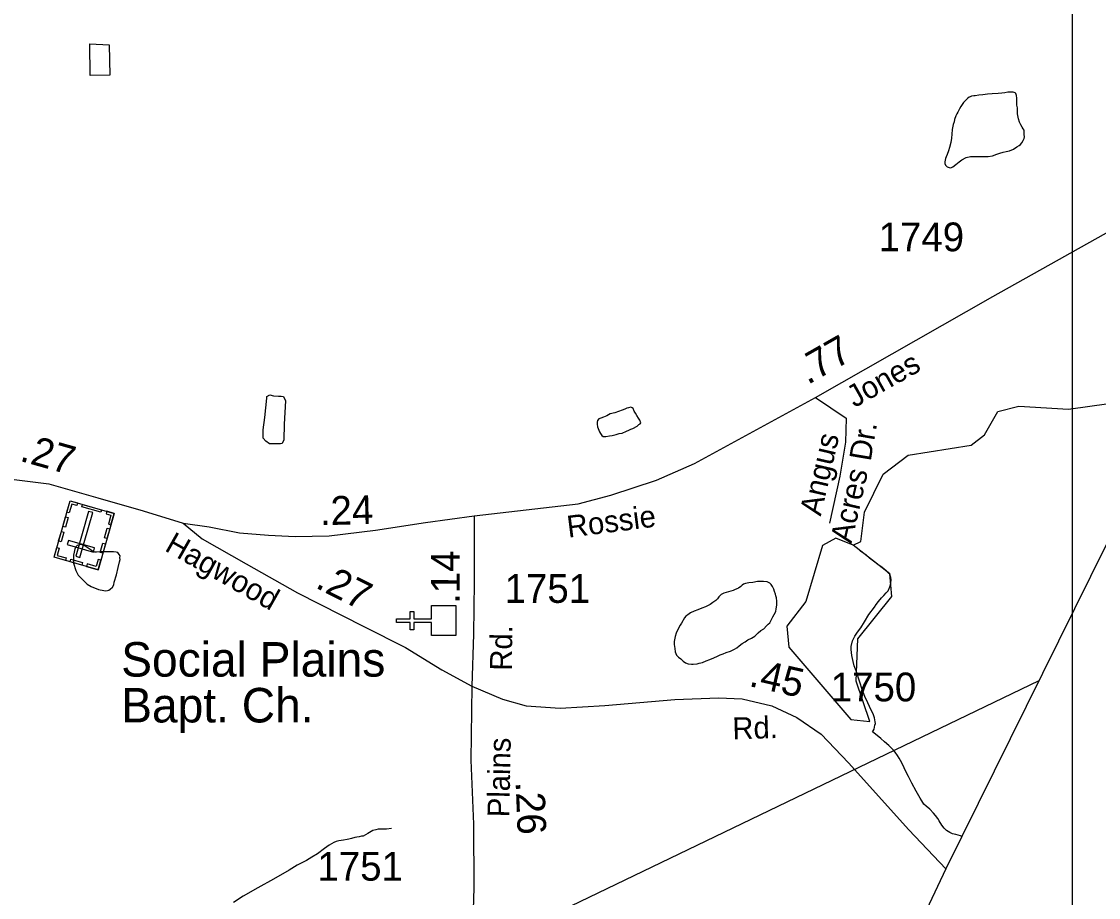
# Model space of a CAD drawing. Extents: x 2126262 to 2293712, y 749403 to 919119.
# Drawn here: x 2220992 to 2225675, y 762828 to 766635 of the extents above; entities that cross this region are included whole.
import ezdxf

# ---------------------------------------------------------------- set-up
doc = ezdxf.new("R2010")
doc.units = 0
for name, color, linetype in [('Exist Boundary Political CountyLine', 7, 'Continuous'), ('Exist Cultural Cemetery CELL', 7, 'Continuous'), ('Exist Cultural Church CELL', 7, 'Continuous'), ('Exist Cultural Church Label', 7, 'Continuous'), ('Exist Hydrographic Misc Water Feature', 7, 'Continuous'), ('Exist Hydrographic Pond Under 1500 Sq Ft', 7, 'Continuous'), ('Exist Road Non-System Type 51', 7, 'Continuous'), ('Exist Road Non-System Type 51 Label', 7, 'Continuous'), ('Exist Road Secondary Mileage Hundredths English Label', 7, 'Continuous'), ('Exist Road Secondary Type 41 Attributed', 7, 'Continuous'), ('Exist Road Secondary Type 51 Attributed', 7, 'Continuous'), ('Exist Road Secondary Type 51 Label', 7, 'Continuous'), ('Exist Road Secondary Type 51 Number Label', 7, 'Continuous'), ('Exist Utilities Electrical Transmission Line', 7, 'Continuous'), ('Map Preparation Inset Cut Line', 7, 'Continuous')]:
    doc.layers.add(name, color=color, linetype=linetype)

msp = doc.modelspace()

# ---------------------------------------------------------------- linework, layer by layer
at = {"layer": 'Exist Boundary Political CountyLine'}
msp.add_lwpolyline([(2293117.8, 894131.3), (2291903.9, 891776.4), (2258821.6, 829664.6), (2255410.5, 823324), (2242088.6, 797598.7), (2231459.6, 775980.5), (2225010.8, 762953.2), (2220565.7, 753519.8)], dxfattribs=at)
at = {"layer": 'Exist Cultural Cemetery CELL'}
for points in [[(2221324.7, 764252.8), (2221133.2, 764307.4), (2221203.2, 764552.3), (2221394.6, 764497.6)], [(2221235, 764543.2), (2221231.9, 764532.1), (2221210.7, 764538.2), (2221199.6, 764499.3), (2221188.9, 764502.4), (2221203.2, 764552.3)], [(2221227.9, 764310.9), (2221245.8, 764305.7), (2221301.5, 764500.7), (2221283.6, 764505.9)], [(2221336.2, 764502.3), (2221254.6, 764525.6), (2221257.7, 764536.6), (2221339.3, 764513.3)], [(2221362.8, 764506.6), (2221359.6, 764495.6), (2221380.8, 764489.5), (2221369.7, 764450.7), (2221380.4, 764447.6), (2221394.6, 764497.5)], [(2221194.2, 764479.7), (2221182.4, 764438), (2221171.4, 764441.1), (2221183.3, 764482.8)], [(2221176.1, 764416.3), (2221164.2, 764374.6), (2221153.3, 764377.7), (2221165.2, 764419.4)], [(2221375.4, 764430.3), (2221363.5, 764388.7), (2221352.6, 764391.8), (2221364.5, 764433.5)], [(2221304.1, 764329.4), (2221309.2, 764347.4), (2221196, 764379.7), (2221190.9, 764361.7)], [(2221357, 764365.7), (2221345.1, 764324.1), (2221334.1, 764327.2), (2221346, 764368.8)], [(2221145.1, 764349.1), (2221156, 764346), (2221147.2, 764315.1), (2221186.2, 764303.9), (2221183.1, 764293.2), (2221133.2, 764307.5)], [(2221253.5, 764273.1), (2221203.6, 764287.3), (2221206.8, 764298.3), (2221256.6, 764284.1)], [(2221336.6, 764294.4), (2221325.7, 764297.5), (2221316.8, 764266.6), (2221277.8, 764277.7), (2221274.8, 764267), (2221324.7, 764252.8)]]:
    msp.add_lwpolyline(points, close=True, dxfattribs=at)
at = {"layer": 'Exist Cultural Church CELL'}
msp.add_lwpolyline([(2222774.4, 763966.2), (2222774.3, 764023.2), (2222698.2, 764023.2), (2222698.2, 763991.2), (2222682.2, 763991.2), (2222682.2, 764023.2), (2222622.1, 764023.2), (2222622.1, 764039.2), (2222682.2, 764039.2), (2222682.2, 764071.2), (2222698.2, 764071.2), (2222698.2, 764039.2), (2222774.3, 764039.2), (2222774.4, 764096.8), (2222880.9, 764096.8), (2222880.9, 763966.2)], close=True, dxfattribs=at)
at = {"layer": 'Exist Hydrographic Misc Water Feature'}
for points in [[(2221288.6, 766539), (2221372.7, 766533.6), (2221375.8, 766401.7), (2221289.8, 766400.9), (2221288.6, 766539)], [(2225138.1, 766312.9), (2225132.1, 766312.5), (2225121.9, 766310.4), (2225116.1, 766308.4), (2225112.4, 766306.5), (2225106.1, 766302.2), (2225100.3, 766296.2), (2225096.4, 766292.3), (2225088.2, 766284.2), (2225082.3, 766274.2), (2225076.8, 766266.1), (2225070.8, 766256.1), (2225063, 766242.2), (2225059.1, 766233.9), (2225054.8, 766226), (2225049.1, 766209.8), (2225047, 766200), (2225043.3, 766188), (2225039.2, 766165.9), (2225037.6, 766145.8), (2225035.5, 766127.9), (2225032, 766109.8), (2225026.3, 766088), (2225022.2, 766074), (2225016.1, 766057.8), (2225012.4, 766047.8), (2225010.1, 766039.7), (2225006.4, 766025.6), (2225006.4, 766017.9), (2225008.9, 766011.8), (2225012.4, 766007.7), (2225016.9, 766003.7), (2225025.1, 766001.7), (2225032.9, 765999.7), (2225040.9, 766004.2), (2225054.8, 766014.2), (2225068.5, 766026), (2225080.2, 766034.3), (2225100.1, 766044.3), (2225118.2, 766048.5), (2225136.6, 766048.6), (2225154.5, 766048.7), (2225174.4, 766049), (2225194.5, 766049.2), (2225214.3, 766051.4), (2225232.2, 766059.3), (2225246.1, 766063.7), (2225260.1, 766067.7), (2225274, 766070), (2225288.2, 766074), (2225305.8, 766080.2), (2225319.9, 766090.3), (2225329.8, 766096.1), (2225335.9, 766100.4), (2225342.1, 766108.4), (2225347.4, 766118.6), (2225351.3, 766126.5), (2225353.6, 766134.3), (2225351.3, 766144.4), (2225351.3, 766154.5), (2225351.5, 766162.6), (2225347.2, 766168.4), (2225343.1, 766176.4), (2225337.2, 766186.2), (2225331, 766198.1), (2225326.9, 766212.1), (2225324.9, 766220.1), (2225323, 766234.2), (2225322.4, 766246.1), (2225322.6, 766260.2), (2225320.4, 766272.3), (2225320.4, 766280), (2225320.1, 766294.2), (2225320.1, 766302), (2225318.1, 766314.1), (2225315.8, 766322.1), (2225312.4, 766325.9), (2225304.2, 766327.9), (2225293.9, 766327.8), (2225280.4, 766327.9), (2225268.1, 766325.7), (2225254.1, 766323.7), (2225237.9, 766323.3), (2225212.1, 766321.1), (2225192.2, 766319.3), (2225172.3, 766317), (2225154.1, 766314.9), (2225138.1, 766312.9)], [(2224607.6, 764359), (2224641.6, 764374.7), (2224656.6, 764502.3), (2224738.6, 764667.9), (2224846.7, 764751), (2225120.6, 764794.5), (2225178.7, 764839.3), (2225236.7, 764939.8), (2225327.7, 764964.2), (2225544.7, 764949.9), (2225719.8, 764975.8), (2225894.1, 765036)], [(2222049.6, 764914.7), (2222059, 764998.9), (2222059.2, 765004.9), (2222071.1, 765012.9), (2222087.1, 765009.2), (2222109.2, 765007.1), (2222121.1, 765007.3), (2222131, 765005.4), (2222139.6, 764987.5), (2222134, 764885.3), (2222132, 764817.5), (2222124.8, 764801.5), (2222118.5, 764799.3), (2222094.7, 764799.2), (2222070.3, 764799.2), (2222054.5, 764810.9), (2222042.4, 764824.9), (2222042, 764860.7), (2222049.6, 764914.7)], [(2223572.1, 764934.3), (2223552, 764930.4), (2223536.2, 764922.3), (2223521.8, 764915.9), (2223510.2, 764912), (2223502.4, 764907.9), (2223496.2, 764901.9), (2223494.4, 764893.7), (2223494.4, 764886), (2223496.6, 764873.9), (2223504.4, 764852.1), (2223508.7, 764844.1), (2223514.9, 764835.9), (2223520.6, 764832.1), (2223532.5, 764832), (2223549.1, 764834.3), (2223560.8, 764836.2), (2223577, 764840.7), (2223590.7, 764844.7), (2223604.3, 764846.7), (2223622.7, 764854.9), (2223632.8, 764859), (2223640.6, 764863.1), (2223650.6, 764866.9), (2223668.5, 764877.2), (2223676.2, 764883.3), (2223682.4, 764887.2), (2223684.4, 764891.4), (2223679.9, 764903.4), (2223674, 764911.2), (2223668, 764923.1), (2223662.1, 764933.3), (2223655.7, 764941.2), (2223651.6, 764953.1), (2223647.7, 764957), (2223641.6, 764959.1), (2223631.5, 764957), (2223623.5, 764954.9), (2223615.8, 764950.8), (2223603.9, 764946.5), (2223588.1, 764940.4), (2223572.1, 764934.3)], [(2221386, 764330.6), (2221376.2, 764330.4), (2221360, 764330.4), (2221334.1, 764330.3), (2221317.9, 764328.3), (2221309.9, 764328.3), (2221301.9, 764331.8), (2221294.2, 764337.9), (2221277.8, 764349.7), (2221263.8, 764357.5), (2221251.7, 764361.8), (2221243.7, 764361.4), (2221239.8, 764359.5), (2221234.1, 764357.5), (2221229.6, 764353.4), (2221224, 764343.2), (2221220.1, 764329.6), (2221218.1, 764315.3), (2221218.1, 764297.5), (2221218.3, 764281.2), (2221228.3, 764249.7), (2221238.6, 764229.5), (2221250.9, 764215.9), (2221262.8, 764203.9), (2221277.1, 764190), (2221295, 764180), (2221327.2, 764166.2), (2221349.5, 764162.4), (2221357.3, 764160.5), (2221365.1, 764162.5), (2221371, 764164.5), (2221376.8, 764168.5), (2221387, 764176.6), (2221393, 764186.7), (2221395, 764198.6), (2221405.1, 764230.7), (2221412.5, 764262.8), (2221418.2, 764286.7), (2221420.3, 764297), (2221419.9, 764304.7), (2221420.1, 764312.8), (2221415.8, 764318.7), (2221413.9, 764322.7), (2221410, 764326.9), (2221403.9, 764328.7), (2221392, 764330.5), (2221386, 764330.6)], [(2224692.7, 763548.1), (2224694.7, 763552.3), (2224699, 763560.2), (2224700.3, 763568.1), (2224702.5, 763576.3), (2224704.8, 763584.1), (2224704.4, 763592.2), (2224702.3, 763600.3), (2224700.3, 763608.3), (2224696.6, 763622.2), (2224692.3, 763632.2), (2224683.9, 763648), (2224679.6, 763658), (2224671.6, 763673.8), (2224659.3, 763701.7), (2224647.2, 763731.5), (2224637.3, 763763.4), (2224631, 763781.4), (2224626.9, 763795.4), (2224620.5, 763813.4), (2224612.7, 763835.3), (2224608, 763853.4), (2224602.1, 763879.1), (2224599.6, 763905.4), (2224599.8, 763919.2), (2224605.5, 763943.4), (2224615.8, 763963.4), (2224627.3, 763981.6), (2224640.8, 763999.4), (2224656.6, 764025.8), (2224676.5, 764057.7), (2224700.1, 764089.8), (2224708.5, 764101.9), (2224718.1, 764114.3), (2224731.9, 764130.4), (2224742.1, 764140.3), (2224751.7, 764152.2), (2224759.7, 764160.3), (2224767.5, 764178.6), (2224771.6, 764192.6), (2224773.3, 764210.6), (2224771.2, 764218.6), (2224767.1, 764232.7), (2224761, 764238.4), (2224751.1, 764248.4), (2224740.9, 764256.1), (2224729, 764266), (2224714.8, 764275.8), (2224696.8, 764289.9), (2224678.7, 764303.6), (2224664.6, 764315.4), (2224640.2, 764333.3), (2224634, 764339.5)], [(2224066, 764156.7), (2224046, 764150.4), (2224034.3, 764144.5), (2224024.2, 764134.3), (2224018.1, 764126.2), (2224010.5, 764118.5), (2223998.4, 764110.1), (2223986.5, 764102.2), (2223966.4, 764091.8), (2223950.6, 764085.7), (2223932.8, 764077.9), (2223916.8, 764071.8), (2223900.8, 764065.2), (2223888.9, 764057.3), (2223881.1, 764051.2), (2223875.1, 764043.2), (2223861.2, 764020.9), (2223855.3, 764011.3), (2223845.6, 763993.3), (2223837.8, 763977), (2223833.7, 763963), (2223830, 763940.9), (2223829.8, 763927.1), (2223832.3, 763910.9), (2223834.3, 763895.2), (2223840.5, 763880.9), (2223848.5, 763873.1), (2223858.7, 763865.1), (2223868.4, 763855.2), (2223878.6, 763847.5), (2223890.7, 763843.3), (2223904.9, 763841.5), (2223912.9, 763841.5), (2223929.1, 763843.6), (2223938.3, 763845.8), (2223952.7, 763850.1), (2223968.4, 763856.3), (2223984.8, 763862.3), (2224002.3, 763870.2), (2224018.1, 763876.4), (2224030.2, 763882.6), (2224042.5, 763886.5), (2224056.2, 763892.9), (2224074.3, 763899.1), (2224092.1, 763907), (2224102.1, 763913.2), (2224112, 763921.4), (2224125.9, 763931.5), (2224137.8, 763939.4), (2224149.9, 763947.4), (2224165.7, 763955.5), (2224179.9, 763963.9), (2224195.6, 763977.7), (2224207.1, 763988.2), (2224219.2, 763996.1), (2224231.3, 764008.1), (2224239.1, 764016.2), (2224245.1, 764022.2), (2224249.2, 764028.1), (2224253.1, 764036.4), (2224258.8, 764048.5), (2224264.7, 764058.6), (2224271.1, 764070.6), (2224272.5, 764082.6), (2224276.6, 764098.6), (2224276.2, 764116.5), (2224274.2, 764130.6), (2224272.1, 764138.6), (2224270.1, 764146.6), (2224266.2, 764158.2), (2224263.5, 764168.3), (2224259.8, 764174.2), (2224257.8, 764180.1), (2224252, 764188.3), (2224245.7, 764194.1), (2224233.6, 764200), (2224217.8, 764202), (2224205.3, 764201.8), (2224191.7, 764201.8), (2224171.9, 764197.5), (2224153.8, 764195.4), (2224139.9, 764193.5), (2224131.9, 764189.4), (2224125.7, 764185.4), (2224119.6, 764179.1), (2224110.1, 764173.2), (2224102.1, 764169.1), (2224092.1, 764165), (2224086.3, 764163), (2224066, 764156.7)], [(2225080.2, 763093.5), (2225074.3, 763095.4), (2225054.4, 763101.3), (2225040.3, 763105.1), (2225028.4, 763110.9), (2225014, 763118.8), (2225004.2, 763128.8), (2224994.1, 763142.9), (2224981.8, 763160.5), (2224975.9, 763170.7), (2224965.4, 763184.5), (2224957.6, 763194.2), (2224941, 763212.1), (2224925.2, 763224.2), (2224915.4, 763234.3), (2224907.2, 763248), (2224899, 763259.8), (2224882.6, 763289.9), (2224862.7, 763325.3), (2224848.1, 763353.5), (2224837.9, 763373.3), (2224830.3, 763391.1), (2224819.8, 763413.4), (2224807.5, 763433.1), (2224801.4, 763444.9), (2224791.3, 763459), (2224783.3, 763468.8), (2224763.2, 763488.8), (2224745, 763504.6), (2224729, 763518.4), (2224712.6, 763532.2), (2224692.7, 763548.1)], [(2222600.7, 763127.3), (2222579.2, 763124.9), (2222569, 763124.8), (2222554.8, 763124.9), (2222542.9, 763124.7), (2222532.9, 763122.6), (2222518.9, 763118.6), (2222511.5, 763114.4), (2222497, 763106.5), (2222487.6, 763100.2), (2222477.1, 763094.5), (2222469.5, 763094), (2222459.5, 763092.3), (2222449.2, 763090.2), (2222441.6, 763088.1), (2222427.3, 763083.7), (2222415.6, 763081.8), (2222407.6, 763079.8), (2222391.4, 763077.4), (2222381.3, 763075.6), (2222371.7, 763073.5), (2222359.4, 763071.3)], [(2222359.4, 763071.3), (2222349.4, 763067.1), (2222329.5, 763055.1), (2222309.8, 763041), (2222278.2, 763017), (2222254.6, 763002.7), (2222230.6, 762988.9), (2222191.1, 762968.5), (2222155.4, 762946.3), (2222087.5, 762907.9), (2222019.8, 762869.4), (2221956.1, 762833.2), (2221914.2, 762806.7)]]:
    msp.add_lwpolyline(points, dxfattribs=at)
at = {"layer": 'Exist Hydrographic Pond Under 1500 Sq Ft'}
msp.add_lwpolyline([(2224607.6, 764359), (2224532.7, 764390.1), (2224474.7, 764358.4), (2224401.7, 764114), (2224319.7, 764007.4), (2224328.7, 763915.4), (2224597.7, 763601.5), (2224680.6, 763593.2), (2224621.7, 763768.3), (2224627.7, 763951.8), (2224776.8, 764135.7), (2224767.7, 764234.3), (2224607.6, 764359)], dxfattribs=at)
at = {"layer": 'Exist Road Non-System Type 51'}
msp.add_lwpolyline([(2224443.6, 765001.9), (2224577.6, 764911.1), (2224574.1, 764807), (2224550.3, 764659), (2224505.7, 764455)], dxfattribs=at)
at = {"layer": 'Exist Road Secondary Type 41 Attributed'}
msp.add_lwpolyline([(2222949.8, 763747.2), (2222945.9, 763424.9), (2222957.1, 763146.8), (2222958.5, 762869.3), (2222948.7, 762534.1), (2222930.6, 762370.1)], dxfattribs=at)
at = {"layer": 'Exist Road Secondary Type 51 Attributed'}
for points in [[(2222960.6, 764487.1), (2223412.8, 764538.8), (2223553.8, 764576.5), (2223752.7, 764641.5), (2223917.4, 764714.1), (2224443.6, 765001.9), (2225214.7, 765439.8), (2225841.2, 765791), (2226398.3, 766117.3), (2226536.5, 766183), (2226624.4, 766212.9)], [(2220284.3, 764693.5), (2220454.9, 764678.2), (2220767.6, 764661.4), (2220948.3, 764646.7), (2221110.2, 764625.8), (2221323.8, 764565.7), (2221521.3, 764509.1), (2221694.3, 764454.7)], [(2221694.3, 764454.7), (2221808.1, 764438.6), (2221939.3, 764413.4), (2222066.3, 764402.3), (2222182.1, 764396.7), (2222329.4, 764400.2), (2222530.4, 764425.3), (2222748.1, 764457.4), (2222960.6, 764487.1)], [(2222960.6, 764487.1), (2222959.9, 764198.7), (2222957.1, 763973.2), (2222949.8, 763747.2)], [(2221694.3, 764454.7), (2221776.7, 764387), (2221969.3, 764278.1), (2222191.2, 764152.3), (2222480.8, 764006.4), (2222660.9, 763914.2), (2222820, 763817.8), (2222949.8, 763747.2)], [(2222949.8, 763747.2), (2223082.7, 763689.6), (2223186, 763661), (2223333.9, 763651.2), (2223528, 763662.4), (2223832.9, 763688.2), (2224022.7, 763695.2), (2224126, 763691), (2224254.4, 763661.7), (2224362.6, 763610.7), (2224468.7, 763538), (2224587.3, 763413.7), (2224850.4, 763122.5), (2225010.8, 762953.2)]]:
    msp.add_lwpolyline(points, dxfattribs=at)
at = {"layer": 'Exist Utilities Electrical Transmission Line'}
msp.add_lwpolyline([(2225415, 763769.8), (2220721.4, 761511.2), (2219021.5, 759638.8)], dxfattribs=at)
at = {"layer": 'Map Preparation Inset Cut Line'}
msp.add_lwpolyline([(2225559.9, 781102.8), (2225559.9, 762528.3), (2216266.9, 762528.3), (2206391.5, 779996.5), (2206391.5, 781102.8)], close=True, dxfattribs=at)

# ---------------------------------------------------------------- texts
at = {"layer": 'Exist Cultural Church Label'}
for s, p in [('Social Plains', (2221425.4, 763788)), ('Bapt. Ch.', (2221425.4, 763588.8))]:
    msp.add_text(s, height=150, dxfattribs=at).set_placement(p)
at = {"layer": 'Exist Road Non-System Type 51 Label'}
for s, rotation, p in [('Dr.', 80.3182, (2224684, 764721.1)), ('Angus', 77.0148, (2224467.1, 764483)), ('Acres', 77.0148, (2224600.4, 764363.8))]:
    msp.add_text(s, height=95, rotation=rotation, dxfattribs=at).set_placement(p)
at = {"layer": 'Exist Road Secondary Mileage Hundredths English Label'}
for s, rotation, p in [('.77', 29.5925, (2224410.4, 765054.9)), ('.27', 344.2895, (2220979.9, 764726.7)), ('.24', 1.3587, (2222290.6, 764446)), ('.14', 89.8615, (2222897.2, 764103.9)), ('.27', 333.2499, (2222265, 764176.7)), ('.45', 347.1313, (2224150.8, 763747.7)), ('.26', 272.2992, (2223140.2, 763330.9))]:
    msp.add_text(s, height=125, rotation=rotation, dxfattribs=at).set_placement(p)
at = {"layer": 'Exist Road Secondary Type 51 Label'}
for s, rotation, p in [('Jones', 29.4015, (2224613.9, 764955.2)), ('Rossie', 7.228, (2223369.3, 764391.7)), ('Hagwood', 330.4072, (2221610, 764337.7)), ('Rd.', 89.2436, (2223123.8, 763813.3)), ('Rd.', 1.6782, (2224084.1, 763515.3)), ('Plains', 88.8902, (2223112.7, 763176.1))]:
    msp.add_text(s, height=95, rotation=rotation, dxfattribs=at).set_placement(p)
at = {"layer": 'Exist Road Secondary Type 51 Number Label'}
for s, p in [('1749', (2224718.6, 765636.9)), ('1751', (2223092.3, 764108.6)), ('1750', (2224510.5, 763680.6)), ('1751', (2222278.5, 762901.1))]:
    msp.add_text(s, height=125, dxfattribs=at).set_placement(p)

doc.saveas('drawing.dxf')
